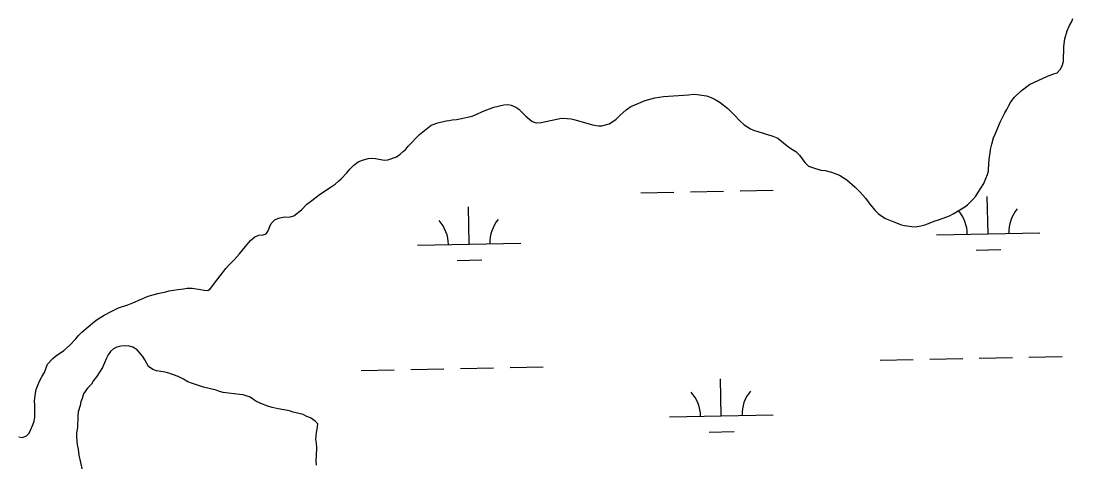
# Model space of a CAD drawing. Extents: x 3989314 to 4027622, y 243956 to 270014.
# Drawn here: x 4011889 to 4012907, y 259003 to 259430 of the extents above; entities that cross this region are included whole.
import ezdxf

# ---------------------------------------------------------------- set-up
doc = ezdxf.new("R2010")
doc.units = 0
doc.layers.add('V-TOPO-SHOR', color=7, linetype='Continuous')
doc.layers.add('V-WETL-SWMP', color=7, linetype='Continuous')

msp = doc.modelspace()

# ---------------------------------------------------------------- linework, layer by layer
at = {"layer": 'V-TOPO-SHOR'}
for points in [[(4012894.5, 259382.8), (4012896.4, 259386.3), (4012897.7, 259390.8), (4012897.9, 259405), (4012898.9, 259412.7), (4012901.2, 259420.2), (4012903.4, 259425.3), (4012905.5, 259429.3), (4012906.7, 259432.2)], [(4012368, 259346.6), (4012370.9, 259344.5), (4012377.7, 259337.8), (4012381.4, 259334.5), (4012383.9, 259332.8), (4012387.7, 259331.5), (4012392.5, 259331.8), (4012412.1, 259335.8), (4012417.5, 259335.7), (4012421.4, 259335.2), (4012425.2, 259334.3), (4012442.2, 259329.3), (4012447.8, 259328.5), (4012451.3, 259328.4), (4012458.2, 259330.4), (4012461.8, 259332.7), (4012464.9, 259335), (4012468.7, 259338.3), (4012474.7, 259343.9), (4012479.1, 259347), (4012483, 259348.9), (4012493.2, 259352.8), (4012498.7, 259354.7), (4012502.3, 259355.6), (4012510.9, 259356.7), (4012525.2, 259357.9), (4012534.8, 259358.5), (4012539.8, 259359.1), (4012543.4, 259358.8), (4012552.3, 259357.4), (4012556.9, 259355.7), (4012560.8, 259353.8), (4012565.7, 259351.1), (4012572.9, 259345.1), (4012579.1, 259339.2), (4012584.6, 259333.2), (4012588.8, 259329.5), (4012594.9, 259325.6), (4012597.7, 259324.3), (4012616.6, 259318.6), (4012621.4, 259316.5), (4012630.3, 259309.1), (4012634, 259306.4), (4012638.8, 259303.7), (4012642.2, 259300.2), (4012647.4, 259292.9), (4012650.9, 259289.4), (4012655.7, 259287.7), (4012663, 259285.7), (4012667.1, 259285.2), (4012673.3, 259283.5), (4012681, 259280.7), (4012688, 259276.1), (4012696.2, 259269.3), (4012700.9, 259264.4), (4012706.1, 259258.5), (4012710.3, 259252.8), (4012715.5, 259246.5), (4012718.8, 259243.4), (4012721.8, 259241.1), (4012725.5, 259239), (4012733.6, 259235.6), (4012740.9, 259232.8), (4012743.8, 259232), (4012750.8, 259231), (4012754.6, 259230.9), (4012759.6, 259231.8), (4012763.4, 259232.8), (4012768.8, 259234.7), (4012772.6, 259236.2), (4012777.8, 259237.8), (4012787.5, 259241.6), (4012790.9, 259243.5), (4012802.1, 259250.1), (4012804.7, 259252.1), (4012810, 259257.3), (4012812.7, 259260.6), (4012814.8, 259263.6), (4012820.4, 259272.8), (4012822.5, 259277.5), (4012824, 259281.4), (4012825.1, 259285), (4012825.3, 259292.4), (4012825.9, 259298.5), (4012826.6, 259301.9), (4012827.1, 259305.5), (4012828.2, 259310.6), (4012830, 259316.7), (4012831.7, 259321.1), (4012836.5, 259332.1), (4012841, 259340.9), (4012842.8, 259344.3), (4012844.3, 259347.6), (4012846.8, 259351.5), (4012850.1, 259356.2), (4012856.7, 259362.4), (4012864.8, 259368.4), (4012882.2, 259376.5), (4012887.2, 259378.4), (4012891.6, 259379.6), (4012894.5, 259382.8)], [(4011894.7, 259028.9), (4011897.2, 259031.2), (4011898.6, 259034.2), (4011901, 259039.5), (4011902.1, 259043), (4011902.8, 259046.8), (4011902.9, 259058.4), (4011902.6, 259062.7), (4011903.4, 259069.9), (4011904.1, 259073.7), (4011907.3, 259081.7), (4011909.8, 259086.3), (4011912.3, 259090), (4011915.1, 259097.9), (4011920.2, 259103.5), (4011924.1, 259106.6), (4011927.5, 259109.1), (4011931, 259111.2), (4011936.5, 259116), (4011942.4, 259122.4), (4011944.9, 259125.4), (4011948.4, 259128.9), (4011960.4, 259139.3), (4011963, 259141.2), (4011969.9, 259145.4), (4011976.8, 259148.8), (4011980.6, 259150.9), (4011983.9, 259152.4), (4011992.7, 259155.4), (4011997.7, 259157.4), (4012012.3, 259163.8), (4012021.7, 259166.4), (4012026.3, 259167.4), (4012029.5, 259167.9), (4012032.9, 259168.8), (4012041.1, 259170.2), (4012046.5, 259170.9), (4012050.1, 259171.6), (4012054.9, 259171.4), (4012063, 259170.2), (4012066.6, 259169.5), (4012070.2, 259169.4), (4012072.8, 259171.2), (4012078.8, 259179.4), (4012087.7, 259190.5), (4012090.1, 259193.4), (4012095.7, 259199), (4012100.8, 259204.7), (4012106.4, 259211.7), (4012111.5, 259217.5), (4012115.6, 259221), (4012119.4, 259222.9), (4012123.6, 259223), (4012126.6, 259223.9), (4012128.5, 259226.9), (4012130, 259231), (4012131.5, 259234.1), (4012135.4, 259237.8), (4012139.8, 259239.5), (4012144.6, 259240.4), (4012148.8, 259240.3), (4012153.2, 259241.5), (4012160.7, 259247.1), (4012166, 259252.6), (4012169.5, 259255.4), (4012179, 259262.6), (4012190.4, 259270), (4012193.2, 259272.1), (4012196.5, 259274.8), (4012199.2, 259277.2), (4012204.7, 259283), (4012207.6, 259286.5), (4012211.3, 259290.4), (4012215.5, 259293.7), (4012219.8, 259295.3), (4012225.2, 259296.8), (4012228.6, 259297.1), (4012232.2, 259297), (4012240.5, 259295.4), (4012244.1, 259295.7), (4012252.7, 259298.5), (4012256, 259301), (4012259.2, 259303.9), (4012261.7, 259305.8), (4012264.2, 259309.1), (4012274.8, 259320.2), (4012286.2, 259329), (4012292.4, 259331.5), (4012300.5, 259333.2), (4012303.5, 259333.6), (4012306.5, 259334.3), (4012310.7, 259334.6), (4012313.7, 259335.1), (4012325.7, 259337.9), (4012330.3, 259339.6), (4012335.6, 259342.3), (4012346.8, 259346.5), (4012356.3, 259348.9), (4012360.5, 259349), (4012363.6, 259348.3), (4012368, 259346.6)], [(4012175.1, 259000.5), (4012174.8, 259004.9), (4012175.3, 259009.7), (4012175.5, 259017.2), (4012175.2, 259021.6), (4012174.5, 259025.6), (4012175.1, 259032), (4012176, 259035.1), (4012176.5, 259040.3), (4012173.8, 259042.8), (4012169.5, 259046.1), (4012165.9, 259047.4), (4012162.4, 259049.4), (4012152.5, 259051.7), (4012149, 259053), (4012138.2, 259054.9), (4012132.3, 259056.2), (4012128, 259057.5), (4012121.3, 259060.1), (4012116.5, 259062.2), (4012111.1, 259066), (4012104.3, 259068.5), (4012101.2, 259068.6), (4012090, 259070.1), (4012084.9, 259070.6), (4012081.3, 259071.5), (4012078.2, 259072.8), (4012065.9, 259075.9), (4012054.4, 259079.8), (4012050.9, 259081.1), (4012046.6, 259083.6), (4012041.5, 259086.1), (4012031.6, 259089.6), (4012026.8, 259090.5), (4012020.5, 259091.5), (4012016.9, 259092.8), (4012012.6, 259095.7), (4012009.2, 259102.1), (4012007.3, 259105.4), (4012001.9, 259111.9), (4011997.6, 259114.4), (4011994, 259115.3), (4011989.7, 259115.8), (4011986.1, 259115.5), (4011982.1, 259114.4), (4011978.8, 259112.9), (4011976, 259110.2), (4011973.9, 259107.1), (4011972.2, 259103.9), (4011968.4, 259094.9), (4011962.6, 259085.8), (4011959.7, 259082.3), (4011957.6, 259078.8), (4011953.9, 259074.9), (4011949.8, 259069.5), (4011948.5, 259064.7), (4011947.2, 259061.6), (4011946.7, 259058), (4011944.9, 259052), (4011944.4, 259047.7), (4011944.1, 259036.9), (4011943.2, 259031.8), (4011943.1, 259027.4), (4011943.7, 259020.2), (4011944.8, 259015.8), (4011945.4, 259010.2), (4011948.6, 258995.8)], [(4011887.3, 259027.7), (4011890.9, 259027.2), (4011894.7, 259028.9)]]:
    msp.add_lwpolyline(points, dxfattribs=at)
at = {"layer": 'V-WETL-SWMP'}
for p, q in [((4012489, 259263.8), (4012520.9, 259264.4)), ((4012536.9, 259264.7), (4012568.9, 259265.4)), ((4012584.9, 259265.7), (4012616.9, 259266.3)), ((4012824.7, 259224), (4012823.9, 259260)), ((4012322.8, 259214), (4012322.1, 259250)), ((4012774.7, 259223), (4012874.6, 259225)), ((4012272.9, 259213), (4012372.8, 259215)), ((4012813, 259208.4), (4012837, 259208.8)), ((4012311.2, 259198.4), (4012335.1, 259198.8)), ((4012816.2, 259103.8), (4012848.2, 259104.4)), ((4012864.2, 259104.7), (4012896.2, 259105.4)), ((4012314.4, 259093.8), (4012346.4, 259094.4)), ((4012362.4, 259094.7), (4012394.4, 259095.4)), ((4012720.2, 259101.9), (4012752.2, 259102.5)), ((4012768.2, 259102.8), (4012800.2, 259103.4)), ((4012218.4, 259091.9), (4012250.4, 259092.5)), ((4012266.4, 259092.8), (4012298.4, 259093.4)), ((4012566.7, 259048), (4012566, 259084)), ((4012516.7, 259047), (4012616.7, 259049)), ((4012555, 259032.4), (4012579, 259032.9))]:
    msp.add_line(p, q, dxfattribs=at)
for points in [[(4012894.5, 259382.8), (4012896.4, 259386.3), (4012897.7, 259390.8), (4012897.9, 259405), (4012898.9, 259412.7), (4012901.2, 259420.2), (4012903.4, 259425.3), (4012905.5, 259429.3), (4012906.7, 259432.2)], [(4012368, 259346.6), (4012370.9, 259344.5), (4012377.7, 259337.8), (4012381.4, 259334.5), (4012383.9, 259332.8), (4012387.7, 259331.5), (4012392.5, 259331.8), (4012412.1, 259335.8), (4012417.5, 259335.7), (4012421.4, 259335.2), (4012425.2, 259334.3), (4012442.2, 259329.3), (4012447.8, 259328.5), (4012451.3, 259328.4), (4012458.2, 259330.4), (4012461.8, 259332.7), (4012464.9, 259335), (4012468.7, 259338.3), (4012474.7, 259343.9), (4012479.1, 259347), (4012483, 259348.9), (4012493.2, 259352.8), (4012498.7, 259354.7), (4012502.3, 259355.6), (4012510.9, 259356.7), (4012525.2, 259357.9), (4012534.8, 259358.5), (4012539.8, 259359.1), (4012543.4, 259358.8), (4012552.3, 259357.4), (4012556.9, 259355.7), (4012560.8, 259353.8), (4012565.7, 259351.1), (4012572.9, 259345.1), (4012579.1, 259339.2), (4012584.6, 259333.2), (4012588.8, 259329.5), (4012594.9, 259325.6), (4012597.7, 259324.3), (4012616.6, 259318.6), (4012621.4, 259316.5), (4012630.3, 259309.1), (4012634, 259306.4), (4012638.8, 259303.7), (4012642.2, 259300.2), (4012647.4, 259292.9), (4012650.9, 259289.4), (4012655.7, 259287.7), (4012663, 259285.7), (4012667.1, 259285.2), (4012673.3, 259283.5), (4012681, 259280.7), (4012688, 259276.1), (4012696.2, 259269.3), (4012700.9, 259264.4), (4012706.1, 259258.5), (4012710.3, 259252.8), (4012715.5, 259246.5), (4012718.8, 259243.4), (4012721.8, 259241.1), (4012725.5, 259239), (4012733.6, 259235.6), (4012740.9, 259232.8), (4012743.8, 259232), (4012750.8, 259231), (4012754.6, 259230.9), (4012759.6, 259231.8), (4012763.4, 259232.8), (4012768.8, 259234.7), (4012772.6, 259236.2), (4012777.8, 259237.8), (4012787.5, 259241.6), (4012790.9, 259243.5), (4012802.1, 259250.1), (4012804.7, 259252.1), (4012810, 259257.3), (4012812.7, 259260.6), (4012814.8, 259263.6), (4012820.4, 259272.8), (4012822.5, 259277.5), (4012824, 259281.4), (4012825.1, 259285), (4012825.3, 259292.4), (4012825.9, 259298.5), (4012826.6, 259301.9), (4012827.1, 259305.5), (4012828.2, 259310.6), (4012830, 259316.7), (4012831.7, 259321.1), (4012836.5, 259332.1), (4012841, 259340.9), (4012842.8, 259344.3), (4012844.3, 259347.6), (4012846.8, 259351.5), (4012850.1, 259356.2), (4012856.7, 259362.4), (4012864.8, 259368.4), (4012882.2, 259376.5), (4012887.2, 259378.4), (4012891.6, 259379.6), (4012894.5, 259382.8)], [(4011894.7, 259028.9), (4011897.2, 259031.2), (4011898.6, 259034.2), (4011901, 259039.5), (4011902.1, 259043), (4011902.8, 259046.8), (4011902.9, 259058.4), (4011902.6, 259062.7), (4011903.4, 259069.9), (4011904.1, 259073.7), (4011907.3, 259081.7), (4011909.8, 259086.3), (4011912.3, 259090), (4011915.1, 259097.9), (4011920.2, 259103.5), (4011924.1, 259106.6), (4011927.5, 259109.1), (4011931, 259111.2), (4011936.5, 259116), (4011942.4, 259122.4), (4011944.9, 259125.4), (4011948.4, 259128.9), (4011960.4, 259139.3), (4011963, 259141.2), (4011969.9, 259145.4), (4011976.8, 259148.8), (4011980.6, 259150.9), (4011983.9, 259152.4), (4011992.7, 259155.4), (4011997.7, 259157.4), (4012012.3, 259163.8), (4012021.7, 259166.4), (4012026.3, 259167.4), (4012029.5, 259167.9), (4012032.9, 259168.8), (4012041.1, 259170.2), (4012046.5, 259170.9), (4012050.1, 259171.6), (4012054.9, 259171.4), (4012063, 259170.2), (4012066.6, 259169.5), (4012070.2, 259169.4), (4012072.8, 259171.2), (4012078.8, 259179.4), (4012087.7, 259190.5), (4012090.1, 259193.4), (4012095.7, 259199), (4012100.8, 259204.7), (4012106.4, 259211.7), (4012111.5, 259217.5), (4012115.6, 259221), (4012119.4, 259222.9), (4012123.6, 259223), (4012126.6, 259223.9), (4012128.5, 259226.9), (4012130, 259231), (4012131.5, 259234.1), (4012135.4, 259237.8), (4012139.8, 259239.5), (4012144.6, 259240.4), (4012148.8, 259240.3), (4012153.2, 259241.5), (4012160.7, 259247.1), (4012166, 259252.6), (4012169.5, 259255.4), (4012179, 259262.6), (4012190.4, 259270), (4012193.2, 259272.1), (4012196.5, 259274.8), (4012199.2, 259277.2), (4012204.7, 259283), (4012207.6, 259286.5), (4012211.3, 259290.4), (4012215.5, 259293.7), (4012219.8, 259295.3), (4012225.2, 259296.8), (4012228.6, 259297.1), (4012232.2, 259297), (4012240.5, 259295.4), (4012244.1, 259295.7), (4012252.7, 259298.5), (4012256, 259301), (4012259.2, 259303.9), (4012261.7, 259305.8), (4012264.2, 259309.1), (4012274.8, 259320.2), (4012286.2, 259329), (4012292.4, 259331.5), (4012300.5, 259333.2), (4012303.5, 259333.6), (4012306.5, 259334.3), (4012310.7, 259334.6), (4012313.7, 259335.1), (4012325.7, 259337.9), (4012330.3, 259339.6), (4012335.6, 259342.3), (4012346.8, 259346.5), (4012356.3, 259348.9), (4012360.5, 259349), (4012363.6, 259348.3), (4012368, 259346.6)], [(4012175.3, 259009.7), (4012175.5, 259017.2), (4012175.2, 259021.6), (4012174.5, 259025.6), (4012175.1, 259032), (4012176, 259035.1), (4012176.5, 259040.3), (4012173.8, 259042.8), (4012169.5, 259046.1), (4012165.9, 259047.4), (4012162.4, 259049.4), (4012152.5, 259051.7), (4012149, 259053), (4012138.2, 259054.9), (4012132.3, 259056.2), (4012128, 259057.5), (4012121.3, 259060.1), (4012116.5, 259062.2), (4012111.1, 259066), (4012104.3, 259068.5), (4012101.2, 259068.6), (4012090, 259070.1), (4012084.9, 259070.6), (4012081.3, 259071.5), (4012078.2, 259072.8), (4012065.9, 259075.9), (4012054.4, 259079.8), (4012050.9, 259081.1), (4012046.6, 259083.6), (4012041.5, 259086.1), (4012031.6, 259089.6), (4012026.8, 259090.5), (4012020.5, 259091.5), (4012016.9, 259092.8), (4012012.6, 259095.7), (4012009.2, 259102.1), (4012007.3, 259105.4), (4012001.9, 259111.9), (4011997.6, 259114.4), (4011994, 259115.3), (4011989.7, 259115.8), (4011986.1, 259115.5), (4011982.1, 259114.4), (4011978.8, 259112.9), (4011976, 259110.2), (4011973.9, 259107.1), (4011972.2, 259103.9), (4011968.4, 259094.9), (4011962.6, 259085.8), (4011959.7, 259082.3), (4011957.6, 259078.8), (4011953.9, 259074.9), (4011949.8, 259069.5), (4011948.5, 259064.7), (4011947.2, 259061.6), (4011946.7, 259058), (4011944.9, 259052.1), (4011944.4, 259047.7), (4011944.1, 259036.9), (4011943.2, 259031.8), (4011943.1, 259027.4), (4011943.7, 259020.2), (4011944.8, 259015.8), (4011945.4, 259010.2), (4011948.6, 258995.8)], [(4011887.3, 259027.7), (4011890.9, 259027.2), (4011894.7, 259028.9)], [(4012175.1, 259000.5), (4012174.8, 259004.9), (4012175.3, 259009.7)]]:
    msp.add_lwpolyline(points, dxfattribs=at)
for centre, start, end in [((4012879.9, 259225.6), 140.3699, 181.9135), ((4012267.6, 259213.4), 0.3699, 41.9135), ((4012378.1, 259215.6), 140.3699, 181.9135), ((4012769.4, 259223.4), 0.3699, 40.9636), ((4012511.4, 259047.4), 0.3699, 41.9135), ((4012621.9, 259049.6), 140.3699, 181.9135)]:
    msp.add_arc(centre, 35.2, start, end, dxfattribs=at)

doc.saveas('drawing.dxf')
